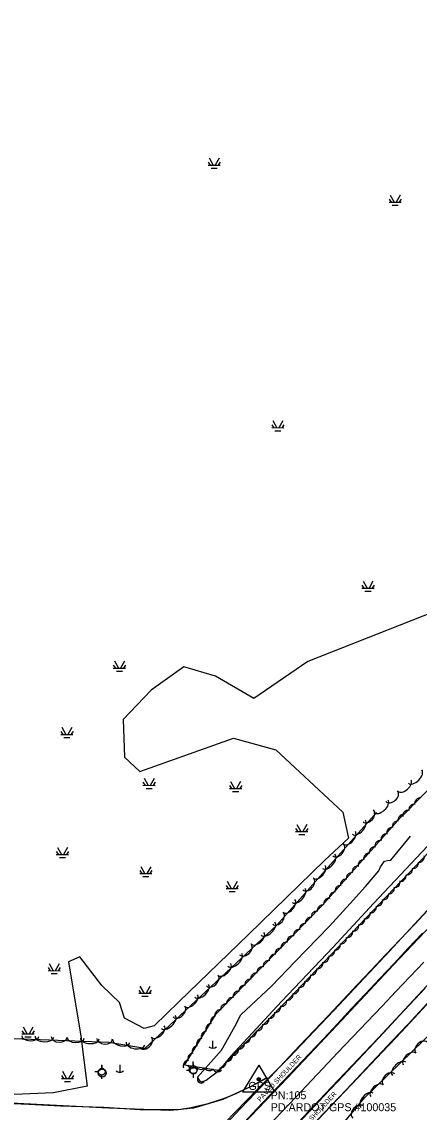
# Model space of a CAD drawing. Extents: x 978516 to 993312, y 1836504 to 1846212.
# Drawn here: x 991440 to 991688, y 1838708 to 1839389 of the extents above; entities that cross this region are included whole.
import ezdxf

# ---------------------------------------------------------------- set-up
doc = ezdxf.new("R2010")
doc.units = 0
for name, color, linetype in [('S_CROSS_DRAIN', 7, 'Continuous'), ('S_EDGE_PAVEMENT', 7, 'Continuous'), ('S_PARKING', 7, 'Continuous'), ('S_PAVEMENT_CROWN', 7, 'Continuous'), ('S_PRIMARY_CTL', 7, 'Continuous'), ('S_PRIMARY_CTL_ANNOT', 7, 'Continuous'), ('S_SHOULDER', 7, 'Continuous'), ('S_SHOULDER_ANNOT', 7, 'Continuous'), ('S_STREAM', 7, 'Continuous'), ('S_TREE', 7, 'Continuous'), ('S_UTILITY_POLE', 7, 'Continuous')]:
    doc.layers.add(name, color=color, linetype=linetype)

msp = doc.modelspace()

# ---------------------------------------------------------------- linework, layer by layer
at = {"layer": 'S_CROSS_DRAIN'}
msp.add_arc((991551.79, 1838728.28), 2.3, 151.13563, 331.46482, dxfattribs=at)
at = {"layer": 'S_EDGE_PAVEMENT'}
for points in [[(991456.81, 1838570.41), (991482.39, 1838597.77), (991509.39, 1838626.66), (991527.35, 1838645.77), (991569.25, 1838690.99), (991605.73, 1838729.33), (991639.58, 1838765), (991672.05, 1838799.86), (991699.57, 1838828.86), (991728.17, 1838859.55)], [(991746.04, 1838843.49), (991698.33, 1838792.55), (991662.41, 1838754.02), (991629.36, 1838719.16), (991598.85, 1838686.7), (991571.05, 1838657.4), (991537.37, 1838620.87), (991504.84, 1838586.6), (991475.64, 1838555.43)], [(991690.13, 1838819.59), (991681.27, 1838810.18), (991672.41, 1838800.76), (991663.55, 1838791.35), (991654.69, 1838781.93), (991645.88, 1838772.5), (991637.07, 1838763.07), (991628.27, 1838753.64), (991619.46, 1838744.21), (991603.01, 1838726.91), (991586.56, 1838709.61), (991571.3, 1838693.3)], [(991691.85, 1838785.17), (991675.59, 1838767.88), (991665.97, 1838757.6), (991656.35, 1838747.33), (991646.73, 1838737.05), (991637.12, 1838726.77), (991628.38, 1838717.55), (991619.65, 1838708.32), (991610.91, 1838699.09)], [(991592.72, 1838729.22), (991583.1, 1838723.78), (991565.51, 1838715.75), (991547.06, 1838710.33), (991537.06, 1838709.17), (991513.68, 1838709.36), (991491.07, 1838710.73), (991477.47, 1838711.16), (991463.88, 1838711.59), (991444.24, 1838712.51), (991424.61, 1838713.43)]]:
    msp.add_lwpolyline(points, dxfattribs=at)
at = {"layer": 'S_PARKING'}
for points in [[(990748.79, 1838731.92), (990794.17, 1838730.32), (990852.43, 1838729.14), (990900.52, 1838727.91), (990947.67, 1838725.74), (990986.39, 1838725.84), (991032.56, 1838723.91), (991096.65, 1838721.83), (991140.02, 1838722.39), (991194.2, 1838720.51), (991252.98, 1838718.73), (991307.89, 1838717.33), (991370.61, 1838715.94), (991432.94, 1838713.72), (991494.08, 1838710.44), (991531.99, 1838708.97)], [(991574.17, 1838719.76), (991587.69, 1838726.27), (991593.37, 1838729.44)]]:
    msp.add_lwpolyline(points, dxfattribs=at)
msp.add_ellipse((991521.44, 1838837.85), major_axis=(128, 19.56), ratio=0.998667, start_param=4.642438, end_param=4.980308, dxfattribs=at)
at = {"layer": 'S_PAVEMENT_CROWN'}
msp.add_lwpolyline([(991691.01, 1838801.59), (991682.31, 1838792.39), (991673.62, 1838783.18), (991664.92, 1838773.98), (991655.66, 1838764.28), (991646.4, 1838754.58), (991637.13, 1838744.88), (991627.87, 1838735.19), (991610.75, 1838717.01), (991593.64, 1838698.83)], dxfattribs=at)
at = {"layer": 'S_PRIMARY_CTL'}
for p, q in [((991587.84, 1838737.1), (991577.81, 1838720.59)), ((991587.84, 1838737.1), (991597.67, 1838720.59)), ((991577.81, 1838720.59), (991597.67, 1838720.59))]:
    msp.add_line(p, q, dxfattribs=at)
for radius in [1.04, 0.609, 0.344]:
    msp.add_circle((991587.84, 1838728.4), radius, dxfattribs=at)
at = {"layer": 'S_SHOULDER'}
for points in [[(991716.27, 1838858.22), (991693.22, 1838833.87), (991666.57, 1838805.27), (991634.7, 1838771.39), (991606.6, 1838741.81), (991587.1, 1838722.17), (991545.81, 1838679.73), (991514.58, 1838645.22), (991492.73, 1838621.4), (991466.21, 1838592.52), (991451.64, 1838576.93)], [(991481.77, 1838550.64), (991512.49, 1838583.3), (991540.49, 1838613.66), (991564.31, 1838638.85), (991595.13, 1838671.09), (991628.38, 1838706.87), (991645.99, 1838725.21), (991676.99, 1838757.95), (991700.31, 1838783.09), (991721.71, 1838805.72), (991743.86, 1838829.58), (991749.45, 1838835.42)], [(991696.21, 1838836.96), (991685.19, 1838825.12), (991676.25, 1838815.68), (991667.32, 1838806.24), (991658.38, 1838796.8), (991649.44, 1838787.36), (991640.43, 1838777.81), (991631.41, 1838768.26), (991622.4, 1838758.72), (991613.38, 1838749.17), (991604.22, 1838739.43), (991595.07, 1838729.69), (991585.73, 1838719.85), (991576.39, 1838710.02), (991562.02, 1838694.75)], [(991697.97, 1838780.82), (991680.97, 1838762.63), (991671.33, 1838752.39), (991661.69, 1838742.15), (991652.05, 1838731.91), (991642.41, 1838721.67), (991633.39, 1838712.2), (991624.37, 1838702.72)]]:
    msp.add_lwpolyline(points, dxfattribs=at)
at = {"layer": 'S_STREAM'}
for p, q in [((991556.18, 1839301.27), (991557.5, 1839299.37)), ((991556.88, 1839303.83), (991559.4, 1839299.33)), ((991563.12, 1839303.71), (991560.64, 1839299.37)), ((991563.85, 1839301.27), (991562.54, 1839299.37)), ((991556.18, 1839299.41), (991563.78, 1839299.37)), ((991558.12, 1839297.51), (991561.92, 1839297.51)), ((991669.98, 1839280.68), (991672.5, 1839276.19)), ((991676.22, 1839280.57), (991673.74, 1839276.23)), ((991669.28, 1839278.12), (991670.6, 1839276.23)), ((991669.28, 1839276.26), (991676.87, 1839276.23)), ((991671.22, 1839274.37), (991675.01, 1839274.37)), ((991676.95, 1839278.12), (991675.63, 1839276.23)), ((991595.94, 1839137.22), (991597.26, 1839135.32)), ((991596.64, 1839139.78), (991599.16, 1839135.28)), ((991602.88, 1839139.66), (991600.4, 1839135.32)), ((991603.62, 1839137.22), (991602.3, 1839135.32)), ((991595.94, 1839135.36), (991603.54, 1839135.32)), ((991597.88, 1839133.46), (991601.68, 1839133.46)), ((991652.32, 1839037.01), (991653.64, 1839035.12)), ((991652.32, 1839035.15), (991659.92, 1839035.12)), ((991653.02, 1839039.57), (991655.54, 1839035.08)), ((991659.26, 1839039.46), (991656.78, 1839035.12)), ((991659.99, 1839037.01), (991658.68, 1839035.12)), ((991654.26, 1839033.26), (991658.06, 1839033.26)), ((991496.93, 1838987.07), (991498.25, 1838985.17)), ((991497.63, 1838989.63), (991500.15, 1838985.13)), ((991503.87, 1838989.51), (991501.39, 1838985.17)), ((991504.6, 1838987.07), (991503.29, 1838985.17)), ((991496.93, 1838985.21), (991504.53, 1838985.17)), ((991498.87, 1838983.31), (991502.67, 1838983.31)), ((991464.81, 1838948.22), (991467.33, 1838943.72)), ((991471.05, 1838948.1), (991468.57, 1838943.76)), ((991464.12, 1838945.66), (991465.43, 1838943.76)), ((991464.12, 1838943.8), (991471.71, 1838943.76)), ((991466.05, 1838941.9), (991469.85, 1838941.9)), ((991471.79, 1838945.66), (991470.47, 1838943.76)), ((991515.52, 1838913.83), (991516.84, 1838911.94)), ((991515.52, 1838911.97), (991523.12, 1838911.94)), ((991516.22, 1838916.39), (991518.74, 1838911.9)), ((991522.46, 1838916.28), (991519.98, 1838911.94)), ((991523.19, 1838913.83), (991521.88, 1838911.94)), ((991570.29, 1838914.42), (991572.81, 1838909.92)), ((991576.53, 1838914.3), (991574.05, 1838909.96)), ((991517.46, 1838910.08), (991521.26, 1838910.08)), ((991569.59, 1838911.86), (991570.91, 1838909.96)), ((991569.59, 1838910), (991577.19, 1838909.96)), ((991571.53, 1838908.1), (991575.33, 1838908.1)), ((991577.27, 1838911.86), (991575.95, 1838909.96)), ((991610.9, 1838885), (991612.22, 1838883.1)), ((991611.6, 1838887.55), (991614.11, 1838883.06)), ((991617.84, 1838887.44), (991615.36, 1838883.1)), ((991618.57, 1838885), (991617.25, 1838883.1)), ((991610.9, 1838883.13), (991618.49, 1838883.1)), ((991612.84, 1838881.24), (991616.63, 1838881.24)), ((991462.03, 1838873.15), (991464.55, 1838868.65)), ((991468.27, 1838873.03), (991465.79, 1838868.69)), ((991461.34, 1838870.59), (991462.65, 1838868.69)), ((991461.34, 1838868.73), (991468.93, 1838868.69)), ((991463.27, 1838866.83), (991467.07, 1838866.83)), ((991469.01, 1838870.59), (991467.69, 1838868.69)), ((991513.48, 1838858.7), (991514.8, 1838856.81)), ((991514.18, 1838861.26), (991516.7, 1838856.77)), ((991520.42, 1838861.15), (991517.94, 1838856.81)), ((991521.15, 1838858.7), (991519.84, 1838856.81)), ((991513.48, 1838856.84), (991521.08, 1838856.81)), ((991515.42, 1838854.95), (991519.22, 1838854.95)), ((991568.11, 1838852.03), (991570.63, 1838847.54)), ((991574.35, 1838851.92), (991571.87, 1838847.57)), ((991567.41, 1838849.47), (991568.73, 1838847.57)), ((991567.41, 1838847.61), (991575.01, 1838847.57)), ((991569.35, 1838845.71), (991573.15, 1838845.71)), ((991575.08, 1838849.47), (991573.77, 1838847.57)), ((991456.16, 1838798.08), (991457.47, 1838796.19)), ((991456.16, 1838796.22), (991463.75, 1838796.19)), ((991456.85, 1838800.64), (991459.37, 1838796.15)), ((991463.09, 1838800.53), (991460.61, 1838796.19)), ((991463.83, 1838798.08), (991462.51, 1838796.19)), ((991458.09, 1838794.33), (991461.89, 1838794.33)), ((991512.96, 1838783.96), (991514.27, 1838782.06)), ((991513.65, 1838786.52), (991516.17, 1838782.02)), ((991519.89, 1838786.4), (991517.41, 1838782.06)), ((991520.63, 1838783.96), (991519.31, 1838782.06)), ((991512.96, 1838782.1), (991520.55, 1838782.06)), ((991514.89, 1838780.2), (991518.69, 1838780.2)), ((991439.85, 1838758.56), (991441.16, 1838756.66)), ((991439.85, 1838756.7), (991447.44, 1838756.66)), ((991440.54, 1838761.12), (991443.06, 1838756.62)), ((991446.78, 1838761), (991444.3, 1838756.66)), ((991447.52, 1838758.56), (991446.2, 1838756.66)), ((991441.78, 1838754.8), (991445.58, 1838754.8)), ((991464.5, 1838730.77), (991465.82, 1838728.87)), ((991464.5, 1838728.91), (991472.1, 1838728.87)), ((991465.2, 1838733.33), (991467.72, 1838728.84)), ((991471.44, 1838733.22), (991468.96, 1838728.87)), ((991472.18, 1838730.77), (991470.86, 1838728.87)), ((991466.44, 1838727.01), (991470.24, 1838727.01))]:
    msp.add_line(p, q, dxfattribs=at)
for points in [[(991146.16, 1839433.54), (991489.7, 1839550.88), (991623.28, 1839495.97), (991675.21, 1839412.82), (991819.69, 1839316.57), (991825.3, 1839248.51), (991800.02, 1839187.41), (991787.28, 1839177), (991747.13, 1839177.55), (991714.82, 1839178.96), (991711.59, 1839131.85), (991753.47, 1839114.1), (991769.45, 1839079.18), (991740.61, 1839037.46), (991618.64, 1838989.31), (991584.86, 1838966.19)], [(991584.86, 1838966.19), (991560.83, 1838980.11), (991541.12, 1838985.89), (991520.66, 1838971.41), (991503.1, 1838953.12), (991503.93, 1838929.65), (991513.53, 1838920.67), (991572.03, 1838941.39), (991598.64, 1838934.13), (991613.53, 1838920.11), (991640.35, 1838895.12), (991643.93, 1838878.92), (991629.06, 1838864.97), (991581.36, 1838818.69), (991537.92, 1838776.7), (991522.54, 1838761.65), (991516.34, 1838760.09), (991503.93, 1838766.46), (991500.85, 1838776.37), (991489.89, 1838786.98), (991475.99, 1838804.86), (991469.02, 1838801.63), (991476.75, 1838755.37), (991480.59, 1838724.06), (991459.59, 1838719.8), (991435, 1838718.88)], [(991700.05, 1838881.02), (991659.48, 1838838.14), (991634.29, 1838810.85), (991602.01, 1838776.87), (991570.38, 1838742.82), (991562.82, 1838733.59)], [(991662.91, 1838858.49), (991663.92, 1838860.99), (991666.39, 1838864.58), (991668.23, 1838864.99), (991670.46, 1838865.15), (991682.73, 1838880.27)], [(991562.82, 1838733.59), (991554.97, 1838727.49), (991551.69, 1838726.46), (991549.67, 1838729.67), (991564.62, 1838746.44), (991572.89, 1838761.24), (991576.6, 1838768.57), (991595.83, 1838786.61), (991610.7, 1838801.94), (991631.92, 1838823.68), (991645.06, 1838838.16), (991654.58, 1838848.82), (991662.91, 1838858.49)]]:
    msp.add_lwpolyline(points, dxfattribs=at)
at = {"layer": 'S_TREE'}
for points in [[(991677.58, 1838892.71), (991713.53, 1838929.37), (991746.61, 1838964.71), (991779.36, 1839001.19), (991806.24, 1839028.46), (991838.88, 1839065.36), (991855.95, 1839086.49), (991891.26, 1839120.87), (991913.59, 1839148.68), (991925.96, 1839156.68), (991936.46, 1839161.88), (991948.64, 1839183.14), (991971.59, 1839207.99), (991982.45, 1839217.48), (992002.27, 1839232.33), (992017, 1839254.62), (992048.72, 1839289.22), (992077.65, 1839316.89), (992105, 1839334.09), (992118.72, 1839341.74), (992131.91, 1839350.19), (992144.45, 1839365.1), (992151.92, 1839368.07)], [(991493.26, 1838536.17), (991578.55, 1838626.35), (991654.1, 1838716.88), (991713.11, 1838774.16), (991744.99, 1838784.07), (991815.81, 1838859.94), (991816.53, 1838886.99), (991861.97, 1838935.67), (991889.69, 1838945.79), (991911.91, 1838973.15)], [(991661.4, 1838895.05), (991599.25, 1838824.7), (991516.72, 1838747.52), (991494.09, 1838751.23), (991456.99, 1838752.73), (991422.3, 1838754.02), (991365.67, 1838754.43), (991340.4, 1838775.17), (991295.36, 1838775.91), (991241.75, 1838756.29)], [(991698.93, 1838875.31), (991606.28, 1838778.21), (991562.44, 1838733.88), (991541.44, 1838737.13), (991561.25, 1838769.19), (991627.58, 1838836.86), (991678.19, 1838893.75)]]:
    msp.add_lwpolyline(points, dxfattribs=at)
for centre, major_axis, ratio, start_param, end_param in [((991685.55, 1838917.46), (4.19, 4.11), 0.550066, 3.141593, 6.283185), ((991678.94, 1838911.75), (4.05, 3.5), 0.540686, 3.141593, 6.283185), ((991670.96, 1838905.18), (3.71, 3.28), 0.685294, 3.141593, 6.283185), ((991664.2, 1838898.85), (4.4, 3.89), 0.550066, 3.141593, 6.283185), ((991685.25, 1838896.62), (-3.16, -1.82), 0.999283, 4.099289, 5.87249), ((991688.89, 1838900.45), (-3.16, -1.82), 0.999283, 4.099289, 5.87249), ((991656.33, 1838892.91), (3.28, 3.71), 0.685309, 3.141593, 6.283185), ((991678.45, 1838890.1), (-2.42, -2.72), 0.999743, 3.825789, 5.598989), ((991681.46, 1838892.86), (-3.16, -1.82), 0.999283, 4.099289, 5.87249), ((991650.4, 1838885.8), (3.89, 4.4), 0.550079, 3.141593, 6.283185), ((991671.5, 1838882.11), (-2.42, -2.72), 0.999743, 3.825789, 5.598989), ((991674.95, 1838886.11), (-2.42, -2.72), 0.999743, 3.825789, 5.598989), ((991644.53, 1838879.16), (3.54, 4.01), 0.540698, 3.141593, 6.283185), ((991667.9, 1838878.18), (-2.42, -2.72), 0.999743, 3.825789, 5.598989), ((991637.51, 1838871.61), (3.28, 3.71), 0.685309, 3.141593, 6.283185), ((991660.5, 1838869.91), (-2.42, -2.72), 0.999743, 3.825789, 5.598989), ((991664.12, 1838873.98), (-2.42, -2.72), 0.999743, 3.825789, 5.598989), ((991631.58, 1838864.5), (3.89, 4.4), 0.550079, 3.141593, 6.283185), ((991653.54, 1838861.93), (-2.42, -2.72), 0.999743, 3.825789, 5.598989), ((991657, 1838865.93), (-2.42, -2.72), 0.999743, 3.825789, 5.598989), ((991687.73, 1838867.42), (3.22, 1.7), 0.999708, 4.150001, 5.923202), ((991625.7, 1838857.85), (3.54, 4.01), 0.540698, 3.141593, 6.283185), ((991646.17, 1838853.8), (-2.42, -2.72), 0.999743, 3.825789, 5.598989), ((991649.94, 1838858), (-2.42, -2.72), 0.999743, 3.825789, 5.598989), ((991680.34, 1838859.63), (3.22, 1.7), 0.999708, 4.150001, 5.923202), ((991684.09, 1838863.56), (3.22, 1.7), 0.999708, 4.150001, 5.923202), ((991618.69, 1838850.3), (3.28, 3.71), 0.685309, 3.141593, 6.283185), ((991642.55, 1838849.73), (-2.42, -2.72), 0.999743, 3.825789, 5.598989), ((991672.68, 1838851.75), (3.22, 1.7), 0.999708, 4.150001, 5.923202), ((991676.41, 1838855.56), (3.22, 1.7), 0.999708, 4.150001, 5.923202), ((991612.75, 1838843.19), (3.89, 4.4), 0.550079, 3.141593, 6.283185), ((991635.59, 1838841.75), (-2.42, -2.72), 0.999743, 3.825789, 5.598989), ((991639.05, 1838845.75), (-2.42, -2.72), 0.999743, 3.825789, 5.598989), ((991665.45, 1838844.02), (3.22, 1.7), 0.999708, 4.150001, 5.923202), ((991669.08, 1838847.88), (3.22, 1.7), 0.999708, 4.150001, 5.923202), ((991606.88, 1838836.54), (3.54, 4.01), 0.540698, 3.141593, 6.283185), ((991628.06, 1838833.59), (-3.25, -1.64), 0.999705, 4.154767, 5.927968), ((991631.99, 1838837.81), (-2.42, -2.72), 0.999743, 3.825789, 5.598989), ((991661.69, 1838840.09), (3.22, 1.7), 0.999708, 4.150001, 5.923202), ((991599.86, 1838828.99), (3.28, 3.71), 0.685309, 3.141593, 6.283185), ((991624.24, 1838829.71), (-3.25, -1.64), 0.999705, 4.154767, 5.927968), ((991654.03, 1838832.21), (3.22, 1.7), 0.999708, 4.150001, 5.923202), ((991657.77, 1838836.02), (3.22, 1.7), 0.999708, 4.150001, 5.923202), ((991593.69, 1838822.4), (4.29, 4.01), 0.550083, 3.1416, 6.283192), ((991616.91, 1838822.07), (-3.25, -1.64), 0.999705, 4.154767, 5.927968), ((991620.56, 1838825.89), (-3.25, -1.64), 0.999705, 4.154767, 5.927968), ((991646.8, 1838824.48), (3.22, 1.7), 0.999708, 4.150001, 5.923202), ((991650.44, 1838828.34), (3.22, 1.7), 0.999708, 4.150001, 5.923202), ((991587.21, 1838816.34), (3.91, 3.65), 0.540703, 3.141599, 6.283192), ((991609.15, 1838814.3), (-3.25, -1.64), 0.999705, 4.154767, 5.927968), ((991613.13, 1838818.31), (-3.25, -1.64), 0.999705, 4.154767, 5.927968), ((991639.12, 1838816.48), (3.22, 1.7), 0.999708, 4.150001, 5.923202), ((991643.04, 1838820.55), (3.22, 1.7), 0.999708, 4.150001, 5.923202), ((991579.5, 1838809.5), (3.62, 3.38), 0.685315, 3.141604, 6.283197), ((991601.65, 1838806.6), (-3.25, -1.64), 0.999705, 4.154767, 5.927968), ((991605.34, 1838810.42), (-3.25, -1.64), 0.999705, 4.154767, 5.927968), ((991635.39, 1838812.67), (3.22, 1.7), 0.999708, 4.150001, 5.923202), ((991572.92, 1838802.98), (4.29, 4.01), 0.550083, 3.1416, 6.283192), ((991598, 1838802.78), (-3.25, -1.64), 0.999705, 4.154767, 5.927968), ((991628.16, 1838804.94), (3.22, 1.7), 0.999708, 4.150001, 5.923202), ((991631.79, 1838808.8), (3.22, 1.7), 0.999708, 4.150001, 5.923202), ((991566.44, 1838796.93), (3.91, 3.65), 0.540703, 3.141599, 6.283192), ((991590.24, 1838795.01), (-3.25, -1.64), 0.999705, 4.154767, 5.927968), ((991594.22, 1838799.02), (-3.25, -1.64), 0.999705, 4.154767, 5.927968), ((991620.47, 1838796.94), (3.22, 1.7), 0.999708, 4.150001, 5.923202), ((991624.4, 1838801), (3.22, 1.7), 0.999708, 4.150001, 5.923202), ((991558.74, 1838790.08), (3.62, 3.38), 0.685315, 3.141604, 6.283197), ((991582.74, 1838787.32), (-3.25, -1.64), 0.999705, 4.154767, 5.927968), ((991586.43, 1838791.13), (-3.25, -1.64), 0.999705, 4.154767, 5.927968), ((991613.15, 1838789.26), (3.22, 1.7), 0.999708, 4.150001, 5.923202), ((991616.74, 1838793.13), (3.22, 1.7), 0.999708, 4.150001, 5.923202), ((991552.15, 1838783.56), (4.29, 4.01), 0.550083, 3.1416, 6.283192), ((991575.31, 1838779.73), (-3.25, -1.64), 0.999705, 4.154767, 5.927968), ((991579.1, 1838783.49), (-3.25, -1.64), 0.999705, 4.154767, 5.927968), ((991609.51, 1838785.4), (3.22, 1.7), 0.999708, 4.150001, 5.923202), ((991545.68, 1838777.51), (3.91, 3.65), 0.540703, 3.141599, 6.283192), ((991571.34, 1838775.72), (-3.25, -1.64), 0.999705, 4.154767, 5.927968), ((991601.81, 1838777.48), (2.65, 2.5), 0.999735, 3.860916, 5.634116), ((991605.75, 1838781.46), (3.22, 1.7), 0.999708, 4.150001, 5.923202), ((991537.97, 1838770.66), (3.62, 3.38), 0.685315, 3.141604, 6.283197), ((991563.84, 1838768.03), (-3.25, -1.64), 0.999705, 4.154767, 5.927968), ((991567.52, 1838771.84), (-3.25, -1.64), 0.999705, 4.154767, 5.927968), ((991594.35, 1838769.93), (2.65, 2.5), 0.999735, 3.860916, 5.634116), ((991598.01, 1838773.74), (2.65, 2.5), 0.999735, 3.860916, 5.634116), ((991531.39, 1838764.15), (4.29, 4.01), 0.550083, 3.1416, 6.283192), ((991558.45, 1838759.59), (0.03, -3.64), 0.999685, 3.264123, 5.037324), ((991561.31, 1838764.09), (0.03, -3.64), 0.999685, 3.264123, 5.037324), ((991586.82, 1838762.27), (2.65, 2.5), 0.999735, 3.860916, 5.634116), ((991590.64, 1838766.13), (2.65, 2.5), 0.999735, 3.860916, 5.634116), ((991445.04, 1838755.3), (5.34, -0.2), 0.540697, 3.141593, 6.283185), ((991524.91, 1838758.09), (3.91, 3.65), 0.540703, 3.141599, 6.283192), ((991555.45, 1838754.81), (0.03, -3.64), 0.999685, 3.264123, 5.037324), ((991582.82, 1838758.27), (2.65, 2.5), 0.999735, 3.860916, 5.634116), ((991453.91, 1838754.97), (5.86, -0.22), 0.550077, 3.141593, 6.283185), ((991463.18, 1838754.87), (4.95, -0.2), 0.685307, 3.141593, 6.283185), ((991473.46, 1838754.19), (5.34, -0.22), 0.540697, 3.141593, 6.283185), ((991482.32, 1838753.83), (5.86, -0.24), 0.550077, 3.141593, 6.283185), ((991491.58, 1838753.72), (4.95, -0.2), 0.685307, 3.141593, 6.283185), ((991502.03, 1838752.08), (5.28, -0.87), 0.540697, 3.141593, 6.283185), ((991510.78, 1838750.65), (5.79, -0.95), 0.550077, 3.141593, 6.283185), ((991517.21, 1838751.24), (3.62, 3.38), 0.685315, 3.141604, 6.283197), ((991549.83, 1838745.65), (0.03, -3.64), 0.999685, 3.264123, 5.037324), ((991552.59, 1838750.18), (0.03, -3.64), 0.999685, 3.264123, 5.037324), ((991575.36, 1838750.73), (2.65, 2.5), 0.999735, 3.860916, 5.634116), ((991579.02, 1838754.53), (2.65, 2.5), 0.999735, 3.860916, 5.634116), ((991689.62, 1838748.03), (-3.56, -3.45), 0.685472, 3.142099, 6.283692), ((991547.12, 1838741.12), (0.03, -3.64), 0.999685, 3.264123, 5.037324), ((991567.82, 1838743.06), (2.65, 2.5), 0.999735, 3.860916, 5.634116), ((991571.65, 1838746.93), (2.65, 2.5), 0.999735, 3.860916, 5.634116), ((991682.04, 1838741.05), (-3.84, -3.72), 0.540827, 3.141892, 6.283485), ((991544.25, 1838736.62), (0.03, -3.64), 0.999685, 3.264123, 5.037324), ((991546.38, 1838739.02), (1.43, 3.35), 0.997448, 2.50551, 4.27871), ((991551.75, 1838738.19), (1.43, 3.35), 0.997448, 2.50551, 4.27871), ((991556.98, 1838737.42), (1.43, 3.35), 0.997448, 2.50551, 4.27871), ((991562.2, 1838736.69), (1.43, 3.35), 0.997448, 2.50551, 4.27871), ((991563.83, 1838739.07), (2.65, 2.5), 0.999735, 3.860916, 5.634116), ((991675.68, 1838734.87), (-4.21, -4.09), 0.55021, 3.141902, 6.283494), ((991669.22, 1838728.24), (-3.56, -3.45), 0.685472, 3.142099, 6.283692), ((991661.65, 1838721.25), (-3.84, -3.72), 0.540827, 3.141892, 6.283485), ((991655.47, 1838715.21), (-3.76, -4.51), 0.550149, 3.141336, 6.282929), ((991649.74, 1838707.94), (-3.17, -3.8), 0.685397, 3.141172, 6.282765)]:
    msp.add_ellipse(centre, major_axis=major_axis, ratio=ratio, start_param=start_param, end_param=end_param, dxfattribs=at)
at = {"layer": 'S_UTILITY_POLE'}
for p, q in [((991559.04, 1838752.41), (991559.04, 1838747.68)), ((991489.76, 1838735.14), (991489.76, 1838737.39)), ((991489.92, 1838734.76), (991489.92, 1838737.24)), ((991500.96, 1838737.39), (991500.96, 1838732.66)), ((991546.81, 1838736.89), (991546.81, 1838739.37)), ((991547.09, 1838735.89), (991547.09, 1838738.14)), ((991487.67, 1838733.01), (991485.34, 1838733.01)), ((991489.84, 1838728.59), (991489.84, 1838730.92)), ((991545, 1838733.76), (991542.67, 1838733.76)), ((991547.17, 1838729.34), (991547.17, 1838731.67))]:
    msp.add_line(p, q, dxfattribs=at)
for centre, radius in [((991489.76, 1838733.03), 2.13), ((991546.95, 1838734.37), 2.5), ((991547.09, 1838733.78), 2.13), ((991490.07, 1838732.24), 2.5)]:
    msp.add_circle(centre, radius, dxfattribs=at)
for centre in [(991559.1, 1838751.11), (991501.02, 1838736.09)]:
    msp.add_arc(centre, 3.41, 226.39718, 313.60282, dxfattribs=at)

# ---------------------------------------------------------------- texts
at = {"layer": 'S_PRIMARY_CTL'}
msp.add_text('GPS', height=5, dxfattribs=at).set_placement((991581.4, 1838721.7))
at = {"layer": 'S_PRIMARY_CTL_ANNOT'}
for s, p in [('PN:105', (991595.34, 1838715.9)), ('PD:ARDOT GPS #100035', (991595.34, 1838708.4))]:
    msp.add_text(s, height=5, dxfattribs=at).set_placement(p)
at = {"layer": 'S_SHOULDER_ANNOT'}
for rotation, p in [(47.07896, (991588.81, 1838714.06)), (46.92258, (991610.66, 1838691))]:
    msp.add_text('PAVED SHOULDER', height=3.0003, rotation=rotation, dxfattribs=at).set_placement(p)

doc.saveas('drawing.dxf')
